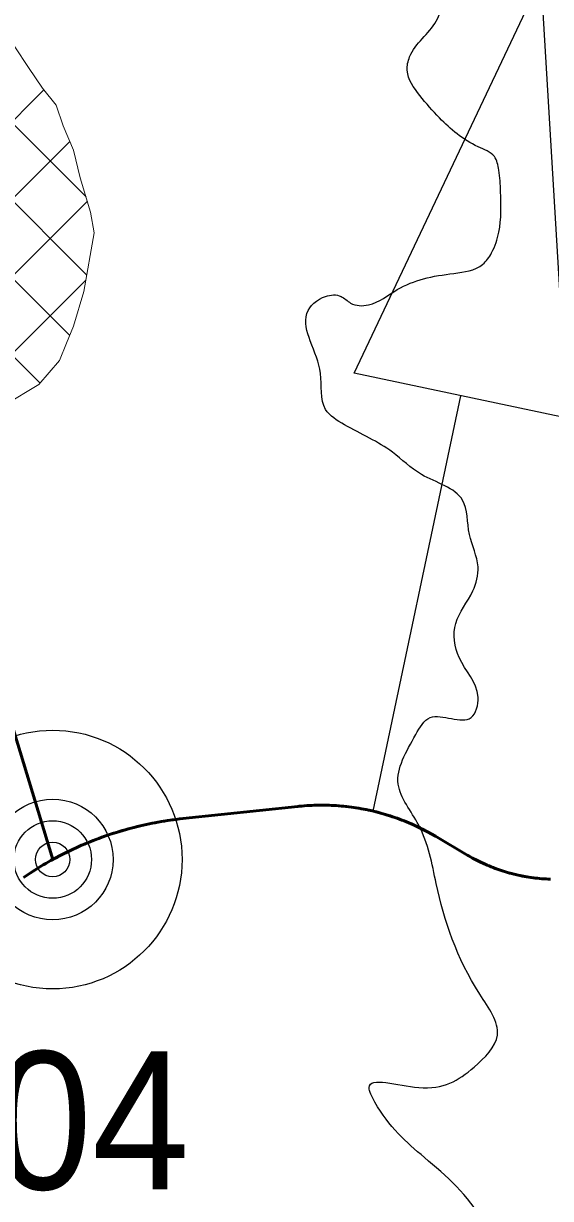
# Model space of a CAD drawing. Extents: x -1643653 to 4543381, y 1624270 to 13878484.
# Drawn here: x 610881 to 612409, y 8969070 to 8972478 of the extents above; entities that cross this region are included whole.
import ezdxf

# ---------------------------------------------------------------- set-up
doc = ezdxf.new("R2010")
doc.units = 0
doc.header["$LTSCALE"] = 200
doc.linetypes.add('MEDIUM_DASHED', pattern=[4.5, 3, -1.5])
for name, color, linetype, lineweight in [('1', 7, 'Continuous', 13), ('15', 7, 'Continuous', 25), ('24', 7, 'Continuous', 25), ('27', 7, 'Continuous', 53), ('28', 7, 'Continuous', 53), ('29', 7, 'Continuous', 13), ('54', 7, 'Continuous', 25), ('60', 7, 'Continuous', 53)]:
    doc.layers.add(name, color=color, linetype=linetype, lineweight=lineweight)

msp = doc.modelspace()

# ---------------------------------------------------------------- linework, layer by layer
at = {"layer": '1', "lineweight": 25}
msp.add_spline([(814781, 9009175.5), (814787.2, 9009173.4), (814796.9, 9009173.4), (814799.4, 9009172.4), (814805.1, 9009174.5), (814805.6, 9009176.5), (814811.7, 9009179.5), (814811.7, 9009179.5), (814801.5, 9009181), (814790.7, 9009181.5), (814784.1, 9009183.1), (814777.4, 9009185.1), (814778.4, 9009175.5)], degree=3, dxfattribs=at)
at = {"layer": '15'}
for radius in [375, 175, 112.5, 50]:
    msp.add_circle((610965.5, 8970053.3), radius, dxfattribs=at)
at = {"layer": '24'}
msp.add_spline([(612667.9, 8967747.4), (612667.9, 8967790.6), (612680.2, 8967833.7), (612689.4, 8967892.3), (612701.8, 8967938.6), (612692.5, 8967987.9), (612692.5, 8968024.9), (612726.4, 8968049.6), (612775.7, 8968098.9), (612785, 8968114.3), (612741.8, 8968172.9), (612704.8, 8968231.5), (612692.5, 8968339.4), (612692.5, 8968425.8), (612738.8, 8968487.5), (612781.9, 8968533.7), (612694.2, 8968580), (612482.9, 8968630.8), (612373, 8968664.6), (612212.4, 8969002.9), (612043.3, 8969189), (611899.7, 8969349.7), (611882.8, 8969392), (612026.5, 8969392), (612187.1, 8969451.2), (612254.7, 8969544.2), (612204, 8969662.7), (612077.2, 8969984.1), (612026.5, 8970153.2), (611967.3, 8970271.6), (612018, 8970415.4), (612059.6, 8970464.8), (612178.6, 8970464.8), (612198.5, 8970524.3), (612143.9, 8970638.6), (612134, 8970737.9), (612183.6, 8970832.2), (612198.5, 8970901.7), (612173.7, 8970996.1), (612153.8, 8971095.4), (612034.7, 8971169.8), (611950.4, 8971234.4), (611811.4, 8971313.8), (611756.8, 8971358.5), (611742, 8971462.8), (611712.2, 8971557.2), (611702.3, 8971636.6), (611756.8, 8971686.2), (611801.5, 8971686.2), (611829.2, 8971666.8), (611881.3, 8971661.6), (611964.6, 8971705.9), (612040.2, 8971737.1), (612128.7, 8971752.8), (612212, 8971778.8), (612238.1, 8971812.7), (612258.9, 8971872.6), (612264.1, 8971989.9), (612258.9, 8972052.5), (612245.9, 8972091.6), (612199, 8972120.2), (612087, 8972203.6), (612029.7, 8972268.8), (611993.3, 8972341.7), (612000.3, 8972381.2), (612077.3, 8972484.1), (612113.3, 8972556.1), (612180.2, 8972607.5), (612231.6, 8972664.1), (612288.1, 8972725.8), (612318.9, 8972792.7), (612396, 8972854.4), (612426.9, 8972905.8), (612468, 8973024.1), (612498.8, 8973137.3), (612550.2, 8973199), (612601.6, 8973286.4), (612606.8, 8973368.7), (612596.5, 8973409.9), (612524.5, 8973471.6), (612478.3, 8973553.9), (612462.8, 8973646.5), (612370.3, 8973888.2), (612396, 8973991.1), (612432, 8974057.9), (612406.3, 8974140.2), (612416.6, 8974160.8), (612473.1, 8974181.4), (612555.4, 8974299.7), (612622.2, 8974397.4), (612653, 8974423.1)], degree=3, dxfattribs=at)
at = {"layer": '27', "linetype": 'MEDIUM_DASHED'}
msp.add_lwpolyline([(610965.5, 8970053.3), (610552, 8971416.7)], dxfattribs=at)
at = {"layer": '27'}
for points in [[(612017.7, 8970150.9), (612011.1, 8970153.9), (612004.5, 8970156.8), (611997.9, 8970159.7), (611991.2, 8970162.5), (611984.6, 8970165.2), (611977.8, 8970167.8), (611971.1, 8970170.3), (611964.3, 8970172.8), (611957.5, 8970175.2), (611950.7, 8970177.5), (611943.8, 8970179.8), (611937, 8970181.9), (611930.1, 8970184), (611923.1, 8970186), (611916.2, 8970188), (611909.2, 8970189.8), (611902.2, 8970191.6), (611895.2, 8970193.3), (611888.2, 8970195), (611881.2, 8970196.5), (611874.1, 8970198), (611867, 8970199.4), (611859.9, 8970200.7), (611852.8, 8970201.9), (611845.7, 8970203.1), (611838.6, 8970204.2), (611831.4, 8970205.2), (611824.3, 8970206.1), (611817.1, 8970206.9), (611810, 8970207.7), (611802.8, 8970208.3), (611795.6, 8970209), (611788.4, 8970209.5), (611781.2, 8970209.9), (611774, 8970210.3), (611766.8, 8970210.6), (611759.6, 8970210.8), (611752.4, 8970210.9), (611745.2, 8970210.9), (611738, 8970210.9), (611730.7, 8970210.8), (611723.5, 8970210.6), (611716.3, 8970210.3), (611709.1, 8970209.9), (611701.9, 8970209.5), (611694.7, 8970209), (611687.6, 8970208.4), (611680.4, 8970207.7), (611676.3, 8970207.3), (611342.5, 8970171.8), (611342.5, 8970171.8), (611333.6, 8970170.8), (611324.7, 8970169.8), (611315.8, 8970168.6), (611307, 8970167.4), (611298.1, 8970166.1), (611289.3, 8970164.7), (611280.4, 8970163.3), (611271.6, 8970161.7), (611262.8, 8970160.1), (611254.1, 8970158.4), (611245.3, 8970156.6), (611236.5, 8970154.8), (611227.8, 8970152.8), (611219.1, 8970150.8), (611210.4, 8970148.8), (611201.7, 8970146.6), (611193.1, 8970144.3), (611184.4, 8970142), (611175.8, 8970139.6), (611167.2, 8970137.2), (611158.6, 8970134.6), (611150.1, 8970132), (611141.6, 8970129.3), (611133.1, 8970126.5), (611124.6, 8970123.6), (611116.1, 8970120.7), (611107.7, 8970117.7), (611099.3, 8970114.6), (611090.9, 8970111.5), (611082.6, 8970108.2), (611074.3, 8970104.9), (611066, 8970101.5), (611057.8, 8970098.1), (611049.5, 8970094.6), (611041.3, 8970091), (611033.2, 8970087.3), (611025.1, 8970083.5), (611017, 8970079.7), (611008.9, 8970075.8), (611000.9, 8970071.9), (610992.9, 8970067.8), (610985, 8970063.7), (610977.1, 8970059.5), (610969.2, 8970055.3), (610961.4, 8970051), (610953.6, 8970046.6), (610945.8, 8970042.1), (610938.1, 8970037.6), (610930.4, 8970033)], [(610930.4, 8970033), (610938.1, 8970037.6), (610945.8, 8970042.1), (610953.6, 8970046.6), (610961.4, 8970051), (610969.2, 8970055.3), (610977.1, 8970059.5), (610985, 8970063.7), (610992.9, 8970067.8), (611000.9, 8970071.9), (611008.9, 8970075.8), (611017, 8970079.7), (611025.1, 8970083.5), (611033.2, 8970087.3), (611041.3, 8970091), (611049.5, 8970094.6), (611057.8, 8970098.1), (611066, 8970101.5), (611074.3, 8970104.9), (611082.6, 8970108.2), (611090.9, 8970111.5), (611099.3, 8970114.6), (611107.7, 8970117.7), (611116.1, 8970120.7), (611124.6, 8970123.6), (611133.1, 8970126.5), (611141.6, 8970129.3), (611150.1, 8970132), (611158.6, 8970134.6), (611167.2, 8970137.2), (611175.8, 8970139.6), (611184.4, 8970142), (611193.1, 8970144.3), (611201.7, 8970146.6), (611210.4, 8970148.8), (611219.1, 8970150.8), (611227.8, 8970152.8), (611236.5, 8970154.8), (611245.3, 8970156.6), (611254.1, 8970158.4), (611262.8, 8970160.1), (611271.6, 8970161.7), (611280.4, 8970163.3), (611289.3, 8970164.7), (611298.1, 8970166.1), (611307, 8970167.4), (611315.8, 8970168.6), (611324.7, 8970169.8), (611333.6, 8970170.8), (611342.5, 8970171.8), (611342.5, 8970171.8), (611676.3, 8970207.3), (611680.4, 8970207.7), (611687.6, 8970208.4), (611694.7, 8970209), (611701.9, 8970209.5), (611709.1, 8970209.9), (611716.3, 8970210.3), (611723.5, 8970210.6), (611730.7, 8970210.8), (611738, 8970210.9), (611745.2, 8970210.9), (611752.4, 8970210.9), (611759.6, 8970210.8), (611766.8, 8970210.6), (611774, 8970210.3), (611781.2, 8970209.9), (611788.4, 8970209.5), (611795.6, 8970209), (611802.8, 8970208.3), (611810, 8970207.7), (611817.1, 8970206.9), (611824.3, 8970206.1), (611831.4, 8970205.2), (611838.6, 8970204.2), (611845.7, 8970203.1), (611852.8, 8970201.9), (611859.9, 8970200.7), (611867, 8970199.4), (611874.1, 8970198), (611881.2, 8970196.5), (611888.2, 8970195), (611895.2, 8970193.3), (611902.2, 8970191.6), (611909.2, 8970189.8), (611916.2, 8970188), (611923.1, 8970186), (611930.1, 8970184), (611937, 8970181.9), (611943.8, 8970179.8), (611950.7, 8970177.5), (611957.5, 8970175.2), (611964.3, 8970172.8), (611971.1, 8970170.3), (611977.8, 8970167.8), (611984.6, 8970165.2), (611991.2, 8970162.5), (611997.9, 8970159.7), (612004.5, 8970156.8), (612011.1, 8970153.9), (612017.7, 8970150.9)], [(612408.7, 8969996.3), (612402.3, 8969996.5), (612396, 8969996.8), (612389.7, 8969997.2), (612383.4, 8969997.7), (612377.1, 8969998.2), (612370.8, 8969998.8), (612364.5, 8969999.5), (612358.2, 8970000.3), (612352, 8970001.2), (612345.7, 8970002.1), (612339.5, 8970003.1), (612333.2, 8970004.2), (612327, 8970005.4), (612320.8, 8970006.6), (612314.7, 8970008), (612308.5, 8970009.4), (612302.3, 8970010.9), (612296.2, 8970012.4), (612290.1, 8970014.1), (612284, 8970015.8), (612278, 8970017.6), (612271.9, 8970019.5), (612265.9, 8970021.4), (612259.9, 8970023.5), (612253.9, 8970025.6), (612248, 8970027.7), (612242.1, 8970030), (612236.2, 8970032.3), (612230.4, 8970034.7), (612224.5, 8970037.2), (612218.8, 8970039.7), (612213, 8970042.4), (612207.3, 8970045.1), (612201.6, 8970047.8), (612195.9, 8970050.7), (612190.3, 8970053.6), (612184.8, 8970056.6), (612179.2, 8970059.6), (612173.7, 8970062.7), (612169.1, 8970065.4), (612169.1, 8970065.4), (612075.1, 8970120.8), (612075.1, 8970120.8), (612068.9, 8970124.5), (612062.6, 8970128), (612056.3, 8970131.5), (612050, 8970134.9), (612043.6, 8970138.3), (612037.2, 8970141.5), (612030.7, 8970144.8), (612024.2, 8970147.9), (612017.7, 8970150.9)], [(612017.7, 8970150.9), (612024.2, 8970147.9), (612030.7, 8970144.8), (612037.2, 8970141.5), (612043.6, 8970138.3), (612050, 8970134.9), (612056.3, 8970131.5), (612062.6, 8970128), (612068.9, 8970124.5), (612075.1, 8970120.8), (612075.1, 8970120.8), (612169.1, 8970065.4), (612169.1, 8970065.4), (612173.7, 8970062.7), (612179.2, 8970059.6), (612184.8, 8970056.6), (612190.3, 8970053.6), (612195.9, 8970050.7), (612201.6, 8970047.8), (612207.3, 8970045.1), (612213, 8970042.4), (612218.8, 8970039.7), (612224.5, 8970037.2), (612230.4, 8970034.7), (612236.2, 8970032.3), (612242.1, 8970030), (612248, 8970027.7), (612253.9, 8970025.6), (612259.9, 8970023.5), (612265.9, 8970021.4), (612271.9, 8970019.5), (612278, 8970017.6), (612284, 8970015.8), (612290.1, 8970014.1), (612296.2, 8970012.4), (612302.3, 8970010.9), (612308.5, 8970009.4), (612314.7, 8970008), (612320.8, 8970006.6), (612327, 8970005.4), (612333.2, 8970004.2), (612339.5, 8970003.1), (612345.7, 8970002.1), (612352, 8970001.2), (612358.2, 8970000.3), (612364.5, 8969999.5), (612370.8, 8969998.8), (612377.1, 8969998.2), (612383.4, 8969997.7), (612389.7, 8969997.2), (612396, 8969996.8), (612402.3, 8969996.5), (612408.7, 8969996.3)], [(610930.4, 8970033), (610922.8, 8970028.3), (610915.2, 8970023.6), (610907.7, 8970018.8), (610900.2, 8970013.9), (610892.7, 8970009), (610885.3, 8970004), (610880.9, 8970001)], [(610880.9, 8970001), (610885.3, 8970004), (610892.7, 8970009), (610900.2, 8970013.9), (610907.7, 8970018.8), (610915.2, 8970023.6), (610922.8, 8970028.3), (610930.4, 8970033)]]:
    msp.add_lwpolyline(points, dxfattribs=at)
at = {"layer": '28'}
for p, q in [((611676.3, 8970207.3), (611342.5, 8970171.8)), ((611342.5, 8970171.8), (611676.3, 8970207.3)), ((611676.3, 8970207.3), (611342.5, 8970171.8)), ((612169.1, 8970065.4), (612075.1, 8970120.8)), ((612075.1, 8970120.8), (612169.1, 8970065.4)), ((612169.1, 8970065.4), (612075.1, 8970120.8))]:
    msp.add_line(p, q, dxfattribs=at)
for centre, radius, start, end in [((611744.9, 8969560.9), 650, 59.4703, 96.0649), ((611744.9, 8969560.9), 650, 59.4703, 96.0649), ((611744.9, 8969560.9), 650, 59.4703, 96.0649), ((611448.1, 8969177.4), 1000, 96.0649, 124.5544), ((611448.1, 8969177.4), 1000, 96.0649, 124.5544), ((611448.1, 8969177.4), 1000, 96.0649, 124.5544), ((612423.1, 8970496.1), 500, 239.4703, 268.341), ((612423.1, 8970496.1), 500, 239.4703, 268.341), ((612423.1, 8970496.1), 500, 239.4703, 268.341)]:
    msp.add_arc(centre, radius, start, end, dxfattribs=at)
at = {"layer": '29'}
for p, q in [((611064, 8971748.5), (606341.8, 8976470.6)), ((611062.2, 8971974.8), (606595.4, 8976441.6)), ((611014.7, 8971573.3), (609821.2, 8972766.7)), ((610929, 8971434.4), (609733.3, 8972630.1)), ((609911, 8971256.2), (610939.8, 8972285)), ((610063.1, 8971183.8), (611014.8, 8972135.4)), ((610388.9, 8971285.1), (611066, 8971962.1)), ((610634.1, 8971305.7), (611061.3, 8971732.9))]:
    msp.add_line(p, q, dxfattribs=at)
at = {"layer": '29', "lineweight": 53}
for p, q in [((611342.5, 8970171.8), (611676.3, 8970207.3)), ((612075.1, 8970120.8), (612169.1, 8970065.4))]:
    msp.add_line(p, q, dxfattribs=at)
at = {"layer": '29'}
msp.add_lwpolyline([(610825.5, 8971370.3), (610925.5, 8971430.3), (610985.5, 8971500.3), (611005.5, 8971550.3), (611025.5, 8971600.3), (611055.5, 8971700.3), (611085.5, 8971870.3), (611075.5, 8971930.3), (611045.5, 8972030.3), (611025.5, 8972110.3), (610995.5, 8972180.3), (610975.5, 8972240.3), (610935.5, 8972290.3), (610895.5, 8972350.3), (610855.5, 8972410.3)], dxfattribs=at)
at = {"layer": '29', "lineweight": 53}
for centre, radius, start, end in [((611744.9, 8969560.9), 650, 59.4703, 96.0649), ((611448.1, 8969177.4), 1000, 96.0649, 124.5544), ((612423.1, 8970496.1), 500, 239.4703, 268.341)]:
    msp.add_arc(centre, radius, start, end, dxfattribs=at)
at = {"layer": '54'}
msp.add_line((611894.3, 8970193.5), (612148.4, 8971398.1), dxfattribs=at)
msp.add_lwpolyline([(611839.4, 8971463.3), (612380.6, 8972607.3), (612457.3, 8971333)], close=True, dxfattribs=at)
at = {"layer": '60'}
for points in [[(612017.7, 8970150.9), (612011.1, 8970153.9), (612004.5, 8970156.8), (611997.9, 8970159.7), (611991.2, 8970162.5), (611984.6, 8970165.2), (611977.8, 8970167.8), (611971.1, 8970170.3), (611964.3, 8970172.8), (611957.5, 8970175.2), (611950.7, 8970177.5), (611943.8, 8970179.8), (611937, 8970181.9), (611930.1, 8970184), (611923.1, 8970186), (611916.2, 8970188), (611909.2, 8970189.8), (611902.2, 8970191.6), (611895.2, 8970193.3), (611888.2, 8970195), (611881.2, 8970196.5), (611874.1, 8970198), (611867, 8970199.4), (611859.9, 8970200.7), (611852.8, 8970201.9), (611845.7, 8970203.1), (611838.6, 8970204.2), (611831.4, 8970205.2), (611824.3, 8970206.1), (611817.1, 8970206.9), (611810, 8970207.7), (611802.8, 8970208.3), (611795.6, 8970209), (611788.4, 8970209.5), (611781.2, 8970209.9), (611774, 8970210.3), (611766.8, 8970210.6), (611759.6, 8970210.8), (611752.4, 8970210.9), (611745.2, 8970210.9), (611738, 8970210.9), (611730.7, 8970210.8), (611723.5, 8970210.6), (611716.3, 8970210.3), (611709.1, 8970209.9), (611701.9, 8970209.5), (611694.7, 8970209), (611687.6, 8970208.4), (611680.4, 8970207.7), (611676.3, 8970207.3), (611342.5, 8970171.8), (611342.5, 8970171.8), (611333.6, 8970170.8), (611324.7, 8970169.8), (611315.8, 8970168.6), (611307, 8970167.4), (611298.1, 8970166.1), (611289.3, 8970164.7), (611280.4, 8970163.3), (611271.6, 8970161.7), (611262.8, 8970160.1), (611254.1, 8970158.4), (611245.3, 8970156.6), (611236.5, 8970154.8), (611227.8, 8970152.8), (611219.1, 8970150.8), (611210.4, 8970148.8), (611201.7, 8970146.6), (611193.1, 8970144.3), (611184.4, 8970142), (611175.8, 8970139.6), (611167.2, 8970137.2), (611158.6, 8970134.6), (611150.1, 8970132), (611141.6, 8970129.3), (611133.1, 8970126.5), (611124.6, 8970123.6), (611116.1, 8970120.7), (611107.7, 8970117.7), (611099.3, 8970114.6), (611090.9, 8970111.5), (611082.6, 8970108.2), (611074.3, 8970104.9), (611066, 8970101.5), (611057.8, 8970098.1), (611049.5, 8970094.6), (611041.3, 8970091), (611033.2, 8970087.3), (611025.1, 8970083.5), (611017, 8970079.7), (611008.9, 8970075.8), (611000.9, 8970071.9), (610992.9, 8970067.8), (610985, 8970063.7), (610977.1, 8970059.5), (610969.2, 8970055.3), (610961.4, 8970051), (610953.6, 8970046.6), (610945.8, 8970042.1), (610938.1, 8970037.6), (610930.4, 8970033)], [(612408.7, 8969996.3), (612402.3, 8969996.5), (612396, 8969996.8), (612389.7, 8969997.2), (612383.4, 8969997.7), (612377.1, 8969998.2), (612370.8, 8969998.8), (612364.5, 8969999.5), (612358.2, 8970000.3), (612352, 8970001.2), (612345.7, 8970002.1), (612339.5, 8970003.1), (612333.2, 8970004.2), (612327, 8970005.4), (612320.8, 8970006.6), (612314.7, 8970008), (612308.5, 8970009.4), (612302.3, 8970010.9), (612296.2, 8970012.4), (612290.1, 8970014.1), (612284, 8970015.8), (612278, 8970017.6), (612271.9, 8970019.5), (612265.9, 8970021.4), (612259.9, 8970023.5), (612253.9, 8970025.6), (612248, 8970027.7), (612242.1, 8970030), (612236.2, 8970032.3), (612230.4, 8970034.7), (612224.5, 8970037.2), (612218.8, 8970039.7), (612213, 8970042.4), (612207.3, 8970045.1), (612201.6, 8970047.8), (612195.9, 8970050.7), (612190.3, 8970053.6), (612184.8, 8970056.6), (612179.2, 8970059.6), (612173.7, 8970062.7), (612169.1, 8970065.4), (612169.1, 8970065.4), (612075.1, 8970120.8), (612075.1, 8970120.8), (612068.9, 8970124.5), (612062.6, 8970128), (612056.3, 8970131.5), (612050, 8970134.9), (612043.6, 8970138.3), (612037.2, 8970141.5), (612030.7, 8970144.8), (612024.2, 8970147.9), (612017.7, 8970150.9)], [(610930.4, 8970033), (610922.8, 8970028.3), (610915.2, 8970023.6), (610907.7, 8970018.8), (610900.2, 8970013.9), (610892.7, 8970009), (610885.3, 8970004), (610880.9, 8970001)]]:
    msp.add_lwpolyline(points, dxfattribs=at)

# ---------------------------------------------------------------- texts
at = {"layer": '15', "width": 0.95}
msp.add_text('C-04', height=400, dxfattribs=at).set_placement((610260.3, 8969096.9))

doc.saveas('drawing.dxf')
